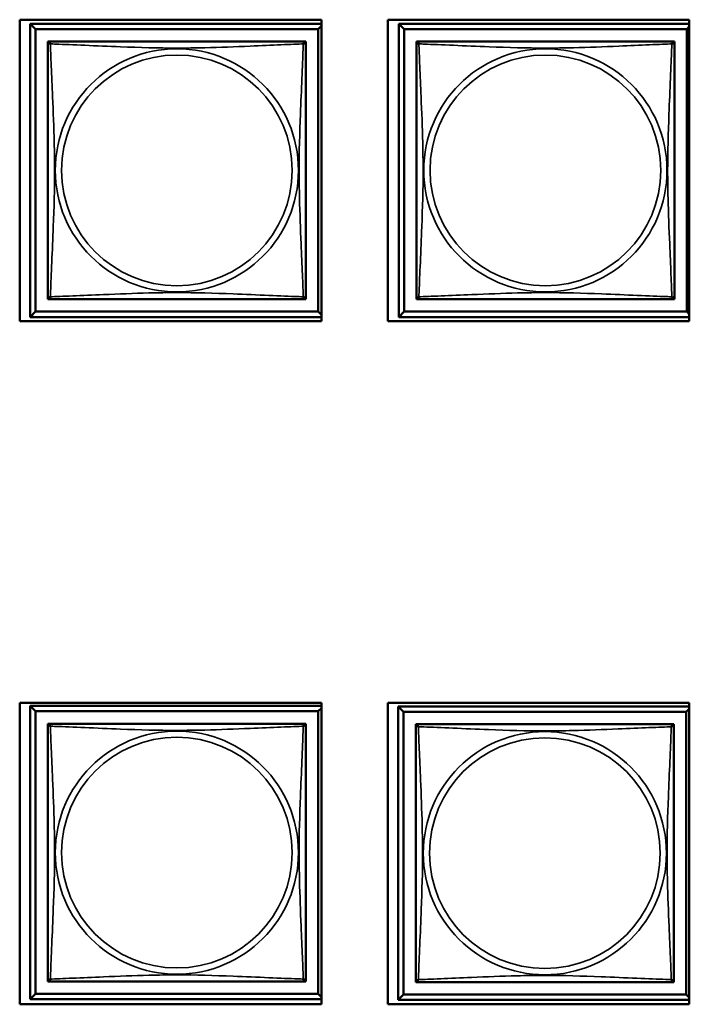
# Model space of a CAD drawing. Header units: inches. Extents: x 1.9 to 64.4, y 1.6 to 69.2.
# Tile 304 of 328: x 51.8 to 53, y 56.6 to 58.5. Entities that reach past the tile are written whole.
import ezdxf

# ---------------------------------------------------------------- set-up
doc = ezdxf.new("R2010")
doc.units = ezdxf.units.IN
doc.header["$MEASUREMENT"] = 0
doc.layers.add('Visible (ANSI)', color=7, linetype='Continuous', lineweight=50)
doc.layers.add('Visible Narrow (ANSI)', color=7, linetype='Continuous', lineweight=35)

msp = doc.modelspace()

# ---------------------------------------------------------------- linework, layer by layer
at = {"layer": 'Visible (ANSI)'}
for p, q in [((51.7721, 57.9), (51.7721, 58.4524)), ((51.7721, 58.4524), (52.3246, 58.4524)), ((52.3246, 58.4524), (52.3246, 57.9)), ((52.4461, 57.9), (52.4461, 58.4524)), ((52.4461, 58.4524), (52.9986, 58.4524)), ((52.9986, 58.4524), (52.9986, 57.9)), ((51.7913, 58.4451), (52.3246, 58.4451)), ((51.8011, 58.4353), (51.7913, 58.4451)), ((51.7913, 57.9077), (51.7913, 58.4451)), ((51.8011, 58.4353), (52.3188, 58.4353)), ((51.8011, 57.9175), (51.8011, 58.4353)), ((52.3246, 58.441), (52.3188, 58.4353)), ((52.3188, 58.4353), (52.3188, 57.9175)), ((52.4663, 58.4451), (52.9986, 58.4451)), ((52.4761, 58.4353), (52.4663, 58.4451)), ((52.4663, 57.9077), (52.4663, 58.4451)), ((52.4761, 58.4353), (52.9938, 58.4353)), ((52.4761, 57.9175), (52.4761, 58.4353)), ((52.9986, 58.44), (52.9938, 58.4353)), ((52.9938, 58.4353), (52.9938, 57.9175)), ((51.8237, 58.4068), (51.8237, 58.4126)), ((51.8237, 58.4126), (51.8295, 58.4126)), ((52.2904, 58.4126), (52.2962, 58.4126)), ((52.2962, 58.4126), (52.2962, 58.4067)), ((52.4987, 58.4068), (52.4987, 58.4126)), ((52.4987, 58.4126), (52.5045, 58.4126)), ((52.9654, 58.4126), (52.9712, 58.4126)), ((52.9712, 58.4126), (52.9712, 58.4067)), ((51.8237, 57.9402), (51.8237, 57.946)), ((52.2962, 57.9461), (52.2962, 57.9402)), ((52.4987, 57.9402), (52.4987, 57.946)), ((52.9712, 57.9461), (52.9712, 57.9402)), ((51.8296, 57.9402), (51.8237, 57.9402)), ((52.2962, 57.9402), (52.2903, 57.9402)), ((52.5046, 57.9402), (52.4987, 57.9402)), ((52.9712, 57.9402), (52.9653, 57.9402)), ((51.8011, 57.9175), (51.7913, 57.9077)), ((52.3246, 57.9077), (51.7913, 57.9077)), ((52.3188, 57.9175), (51.8011, 57.9175)), ((52.3188, 57.9175), (52.3246, 57.9118)), ((52.4761, 57.9175), (52.4663, 57.9077)), ((52.9986, 57.9077), (52.4663, 57.9077)), ((52.9938, 57.9175), (52.4761, 57.9175)), ((52.9938, 57.9175), (52.9986, 57.9128)), ((52.3246, 57.9), (51.7721, 57.9)), ((52.9986, 57.9), (52.4461, 57.9)), ((51.7721, 56.6485), (51.7721, 57.201)), ((51.7721, 57.201), (52.3246, 57.201)), ((51.7913, 57.1951), (52.3246, 57.1951)), ((51.8011, 57.1853), (51.7913, 57.1951)), ((51.7913, 56.6577), (51.7913, 57.1951)), ((51.8011, 57.1853), (52.3188, 57.1853)), ((51.8011, 56.6675), (51.8011, 57.1853)), ((52.3246, 57.191), (52.3188, 57.1853)), ((52.3188, 57.1853), (52.3188, 56.6675)), ((52.3246, 57.201), (52.3246, 56.6485)), ((52.4461, 56.6485), (52.4461, 57.201)), ((52.4461, 57.201), (52.9986, 57.201)), ((52.4653, 57.1941), (52.9986, 57.1941)), ((52.4751, 57.1843), (52.4653, 57.1941)), ((52.4653, 56.6567), (52.4653, 57.1941)), ((52.4751, 57.1843), (52.9928, 57.1843)), ((52.4751, 56.6665), (52.4751, 57.1843)), ((52.9986, 57.19), (52.9928, 57.1843)), ((52.9928, 57.1843), (52.9928, 56.6665)), ((52.9986, 57.201), (52.9986, 56.6485)), ((51.8237, 57.1568), (51.8237, 57.1626)), ((51.8237, 57.1626), (51.8295, 57.1626)), ((52.2904, 57.1626), (52.2962, 57.1626)), ((52.2962, 57.1626), (52.2962, 57.1567)), ((52.4977, 57.1558), (52.4977, 57.1616)), ((52.4977, 57.1616), (52.5035, 57.1616)), ((52.9644, 57.1616), (52.9702, 57.1616)), ((52.9702, 57.1616), (52.9702, 57.1557)), ((52.2962, 56.6961), (52.2962, 56.6902)), ((51.8237, 56.6902), (51.8237, 56.696)), ((51.8296, 56.6902), (51.8237, 56.6902)), ((52.2962, 56.6902), (52.2903, 56.6902)), ((52.4977, 56.6892), (52.4977, 56.695)), ((52.5036, 56.6892), (52.4977, 56.6892)), ((52.9702, 56.6892), (52.9643, 56.6892)), ((52.9702, 56.6951), (52.9702, 56.6892)), ((51.8011, 56.6675), (51.7913, 56.6577)), ((52.3188, 56.6675), (51.8011, 56.6675)), ((52.3188, 56.6675), (52.3246, 56.6618)), ((52.4751, 56.6665), (52.4653, 56.6567)), ((52.9928, 56.6665), (52.4751, 56.6665)), ((52.9928, 56.6665), (52.9986, 56.6608)), ((52.3246, 56.6485), (51.7721, 56.6485)), ((52.3246, 56.6577), (51.7913, 56.6577)), ((52.9986, 56.6485), (52.4461, 56.6485)), ((52.9986, 56.6567), (52.4653, 56.6567))]:
    msp.add_line(p, q, dxfattribs=at)
for centre, start, end in [((51.8296, 58.4067), 90, 180), ((52.2903, 58.4067), 0, 90), ((52.5046, 58.4067), 90, 180), ((52.9653, 58.4067), 0, 90), ((51.8296, 57.9461), 180, 270), ((52.2903, 57.9461), 270, 360), ((52.5046, 57.9461), 180, 270), ((52.9653, 57.9461), 270, 360), ((51.8296, 57.1567), 90, 180), ((52.2903, 57.1567), 0, 90), ((52.5036, 57.1557), 90, 180), ((52.9643, 57.1557), 0, 90), ((51.8296, 56.6961), 180, 270), ((52.2903, 56.6961), 270, 360), ((52.5036, 56.6951), 180, 270), ((52.9643, 56.6951), 270, 360)]:
    msp.add_arc(centre, 0.00591, start, end, dxfattribs=at)
for points in [[(52.2903, 58.4126), (52.2897, 58.4126), (52.287, 58.4126), (52.2826, 58.4126), (52.2744, 58.4126), (52.2605, 58.4126), (52.2444, 58.4126), (52.2283, 58.4126), (52.2101, 58.4126), (52.1914, 58.4126), (52.1651, 58.4126), (52.1378, 58.4126), (52.1107, 58.4126), (52.0938, 58.4126), (52.0769, 58.4126), (52.06, 58.4126), (52.0261, 58.4126), (51.9923, 58.4126), (51.9585, 58.4126), (51.9165, 58.4126), (51.8726, 58.4126), (51.8471, 58.4126), (51.837, 58.4126), (51.8306, 58.4126), (51.8296, 58.4126)], [(52.9653, 58.4126), (52.9647, 58.4126), (52.962, 58.4126), (52.9576, 58.4126), (52.9494, 58.4126), (52.9355, 58.4126), (52.9194, 58.4126), (52.9033, 58.4126), (52.8851, 58.4126), (52.8664, 58.4126), (52.8401, 58.4126), (52.8128, 58.4126), (52.7857, 58.4126), (52.7688, 58.4126), (52.7519, 58.4126), (52.735, 58.4126), (52.7011, 58.4126), (52.6673, 58.4126), (52.6335, 58.4126), (52.5915, 58.4126), (52.5476, 58.4126), (52.5221, 58.4126), (52.512, 58.4126), (52.5056, 58.4126), (52.5046, 58.4126)], [(51.8237, 58.4067), (51.8237, 58.4061), (51.8237, 58.4034), (51.8237, 58.399), (51.8237, 58.3909), (51.8237, 58.377), (51.8237, 58.3608), (51.8237, 58.3447), (51.8237, 58.3265), (51.8237, 58.3079), (51.8237, 58.2815), (51.8237, 58.2542), (51.8237, 58.2272), (51.8237, 58.2102), (51.8237, 58.1933), (51.8237, 58.1764), (51.8237, 58.1426), (51.8237, 58.1087), (51.8237, 58.075), (51.8237, 58.033), (51.8237, 57.9891), (51.8237, 57.9635), (51.8237, 57.9534), (51.8237, 57.947), (51.8237, 57.9461)], [(52.2962, 57.9461), (52.2962, 57.9467), (52.2962, 57.9494), (52.2962, 57.9538), (52.2962, 57.9619), (52.2962, 57.9758), (52.2962, 57.992), (52.2962, 58.0081), (52.2962, 58.0263), (52.2962, 58.0449), (52.2962, 58.0713), (52.2962, 58.0986), (52.2962, 58.1256), (52.2962, 58.1426), (52.2962, 58.1595), (52.2962, 58.1764), (52.2962, 58.2102), (52.2962, 58.2441), (52.2962, 58.2778), (52.2962, 58.3198), (52.2962, 58.3637), (52.2962, 58.3893), (52.2962, 58.3994), (52.2962, 58.4058), (52.2962, 58.4067)], [(52.4987, 58.4067), (52.4987, 58.4061), (52.4987, 58.4034), (52.4987, 58.399), (52.4987, 58.3909), (52.4987, 58.377), (52.4987, 58.3608), (52.4987, 58.3447), (52.4987, 58.3265), (52.4987, 58.3079), (52.4987, 58.2815), (52.4987, 58.2542), (52.4987, 58.2272), (52.4987, 58.2102), (52.4987, 58.1933), (52.4987, 58.1764), (52.4987, 58.1426), (52.4987, 58.1087), (52.4987, 58.075), (52.4987, 58.033), (52.4987, 57.9891), (52.4987, 57.9635), (52.4987, 57.9534), (52.4987, 57.947), (52.4987, 57.9461)], [(52.9712, 57.9461), (52.9712, 57.9467), (52.9712, 57.9494), (52.9712, 57.9538), (52.9712, 57.9619), (52.9712, 57.9758), (52.9712, 57.992), (52.9712, 58.0081), (52.9712, 58.0263), (52.9712, 58.0449), (52.9712, 58.0713), (52.9712, 58.0986), (52.9712, 58.1256), (52.9712, 58.1426), (52.9712, 58.1595), (52.9712, 58.1764), (52.9712, 58.2102), (52.9712, 58.2441), (52.9712, 58.2778), (52.9712, 58.3198), (52.9712, 58.3637), (52.9712, 58.3893), (52.9712, 58.3994), (52.9712, 58.4058), (52.9712, 58.4067)], [(51.8296, 57.9402), (51.8302, 57.9402), (51.8329, 57.9402), (51.8373, 57.9402), (51.8455, 57.9402), (51.8594, 57.9402), (51.8755, 57.9402), (51.8916, 57.9402), (51.9099, 57.9402), (51.9285, 57.9402), (51.9548, 57.9402), (51.9821, 57.9402), (52.0092, 57.9402), (52.0261, 57.9402), (52.043, 57.9402), (52.06, 57.9402), (52.0938, 57.9402), (52.1277, 57.9402), (52.1614, 57.9402), (52.2034, 57.9402), (52.2473, 57.9402), (52.2728, 57.9402), (52.2829, 57.9402), (52.2893, 57.9402), (52.2903, 57.9402)], [(52.5046, 57.9402), (52.5052, 57.9402), (52.5079, 57.9402), (52.5123, 57.9402), (52.5205, 57.9402), (52.5344, 57.9402), (52.5505, 57.9402), (52.5666, 57.9402), (52.5849, 57.9402), (52.6035, 57.9402), (52.6298, 57.9402), (52.6571, 57.9402), (52.6842, 57.9402), (52.7011, 57.9402), (52.718, 57.9402), (52.735, 57.9402), (52.7688, 57.9402), (52.8027, 57.9402), (52.8364, 57.9402), (52.8784, 57.9402), (52.9223, 57.9402), (52.9478, 57.9402), (52.9579, 57.9402), (52.9643, 57.9402), (52.9653, 57.9402)], [(51.8237, 57.1567), (51.8237, 57.1561), (51.8237, 57.1534), (51.8237, 57.149), (51.8237, 57.1409), (51.8237, 57.127), (51.8237, 57.1108), (51.8237, 57.0947), (51.8237, 57.0765), (51.8237, 57.0579), (51.8237, 57.0315), (51.8237, 57.0042), (51.8237, 56.9772), (51.8237, 56.9602), (51.8237, 56.9433), (51.8237, 56.9264), (51.8237, 56.8926), (51.8237, 56.8587), (51.8237, 56.825), (51.8237, 56.783), (51.8237, 56.7391), (51.8237, 56.7135), (51.8237, 56.7034), (51.8237, 56.697), (51.8237, 56.6961)], [(52.2903, 57.1626), (52.2897, 57.1626), (52.287, 57.1626), (52.2826, 57.1626), (52.2744, 57.1626), (52.2605, 57.1626), (52.2444, 57.1626), (52.2283, 57.1626), (52.2101, 57.1626), (52.1914, 57.1626), (52.1651, 57.1626), (52.1378, 57.1626), (52.1107, 57.1626), (52.0938, 57.1626), (52.0769, 57.1626), (52.06, 57.1626), (52.0261, 57.1626), (51.9923, 57.1626), (51.9585, 57.1626), (51.9165, 57.1626), (51.8726, 57.1626), (51.8471, 57.1626), (51.837, 57.1626), (51.8306, 57.1626), (51.8296, 57.1626)], [(52.2962, 56.6961), (52.2962, 56.6967), (52.2962, 56.6994), (52.2962, 56.7038), (52.2962, 56.7119), (52.2962, 56.7258), (52.2962, 56.742), (52.2962, 56.7581), (52.2962, 56.7763), (52.2962, 56.7949), (52.2962, 56.8213), (52.2962, 56.8486), (52.2962, 56.8756), (52.2962, 56.8926), (52.2962, 56.9095), (52.2962, 56.9264), (52.2962, 56.9602), (52.2962, 56.9941), (52.2962, 57.0278), (52.2962, 57.0698), (52.2962, 57.1137), (52.2962, 57.1393), (52.2962, 57.1494), (52.2962, 57.1558), (52.2962, 57.1567)], [(52.4977, 57.1557), (52.4977, 57.1551), (52.4977, 57.1524), (52.4977, 57.148), (52.4977, 57.1399), (52.4977, 57.126), (52.4977, 57.1098), (52.4977, 57.0937), (52.4977, 57.0755), (52.4977, 57.0569), (52.4977, 57.0305), (52.4977, 57.0032), (52.4977, 56.9762), (52.4977, 56.9592), (52.4977, 56.9423), (52.4977, 56.9254), (52.4977, 56.8916), (52.4977, 56.8577), (52.4977, 56.824), (52.4977, 56.782), (52.4977, 56.7381), (52.4977, 56.7125), (52.4977, 56.7024), (52.4977, 56.696), (52.4977, 56.6951)], [(52.9643, 57.1616), (52.9637, 57.1616), (52.961, 57.1616), (52.9566, 57.1616), (52.9484, 57.1616), (52.9345, 57.1616), (52.9184, 57.1616), (52.9023, 57.1616), (52.8841, 57.1616), (52.8654, 57.1616), (52.8391, 57.1616), (52.8118, 57.1616), (52.7847, 57.1616), (52.7678, 57.1616), (52.7509, 57.1616), (52.734, 57.1616), (52.7001, 57.1616), (52.6663, 57.1616), (52.6325, 57.1616), (52.5905, 57.1616), (52.5466, 57.1616), (52.5211, 57.1616), (52.511, 57.1616), (52.5046, 57.1616), (52.5036, 57.1616)], [(52.9702, 56.6951), (52.9702, 56.6957), (52.9702, 56.6984), (52.9702, 56.7028), (52.9702, 56.7109), (52.9702, 56.7248), (52.9702, 56.741), (52.9702, 56.7571), (52.9702, 56.7753), (52.9702, 56.7939), (52.9702, 56.8203), (52.9702, 56.8476), (52.9702, 56.8746), (52.9702, 56.8916), (52.9702, 56.9085), (52.9702, 56.9254), (52.9702, 56.9592), (52.9702, 56.9931), (52.9702, 57.0268), (52.9702, 57.0688), (52.9702, 57.1127), (52.9702, 57.1383), (52.9702, 57.1484), (52.9702, 57.1548), (52.9702, 57.1557)], [(51.8296, 56.6902), (51.8302, 56.6902), (51.8329, 56.6902), (51.8373, 56.6902), (51.8455, 56.6902), (51.8594, 56.6902), (51.8755, 56.6902), (51.8916, 56.6902), (51.9099, 56.6902), (51.9285, 56.6902), (51.9548, 56.6902), (51.9821, 56.6902), (52.0092, 56.6902), (52.0261, 56.6902), (52.043, 56.6902), (52.06, 56.6902), (52.0938, 56.6902), (52.1277, 56.6902), (52.1614, 56.6902), (52.2034, 56.6902), (52.2473, 56.6902), (52.2728, 56.6902), (52.2829, 56.6902), (52.2893, 56.6902), (52.2903, 56.6902)], [(52.5036, 56.6892), (52.5042, 56.6892), (52.5069, 56.6892), (52.5113, 56.6892), (52.5195, 56.6892), (52.5334, 56.6892), (52.5495, 56.6892), (52.5656, 56.6892), (52.5839, 56.6892), (52.6025, 56.6892), (52.6288, 56.6892), (52.6561, 56.6892), (52.6832, 56.6892), (52.7001, 56.6892), (52.717, 56.6892), (52.734, 56.6892), (52.7678, 56.6892), (52.8017, 56.6892), (52.8354, 56.6892), (52.8774, 56.6892), (52.9213, 56.6892), (52.9468, 56.6892), (52.9569, 56.6892), (52.9633, 56.6892), (52.9643, 56.6892)]]:
    msp.add_open_spline(points, degree=3, knots=[0.325731, 0.325731, 0.325731, 0.325731, 0.404774, 0.404774, 0.404774, 0.550532, 0.550532, 0.550532, 0.69629, 0.69629, 0.69629, 0.902598, 0.902598, 0.902598, 1.03154, 1.03154, 1.03154, 1.289425, 1.289425, 1.289425, 1.610774, 1.610774, 1.610774, 1.73735, 1.73735, 1.73735, 1.73735], dxfattribs=at)
at = {"layer": 'Visible Narrow (ANSI)'}
for centre, radius in [((52.06, 58.1764), 0.2227), ((52.735, 58.1764), 0.2227), ((52.06, 58.1764), 0.2113), ((52.735, 58.1764), 0.2113), ((52.06, 56.9264), 0.2227), ((52.734, 56.9254), 0.2227), ((52.06, 56.9264), 0.2113), ((52.734, 56.9254), 0.2113)]:
    msp.add_circle(centre, radius, dxfattribs=at)
for points, knots in [([(51.8283, 58.4081), (51.8281, 58.4088), (51.828, 58.4095), (51.8279, 58.4106), (51.8279, 58.4111), (51.8281, 58.4117), (51.8282, 58.4119), (51.8284, 58.4121), (51.8284, 58.4122), (51.8286, 58.4123), (51.8287, 58.4124), (51.8289, 58.4125), (51.8291, 58.4126), (51.8294, 58.4126), (51.8296, 58.4126), (51.8296, 58.4126)], [-0.00026741, -0.00026741, -0.00026741, -0.00026741, 0.01456352, 0.01456352, 0.03151317, 0.03151317, 0.04210669, 0.04210669, 0.04740346, 0.04740346, 0.05587828, 0.05587828, 0.06943799, 0.06943799, 0.0844808, 0.0844808, 0.0844808, 0.0844808]), ([(52.2903, 58.4126), (52.2904, 58.4126), (52.2905, 58.4126), (52.2908, 58.4126), (52.291, 58.4125), (52.2912, 58.4124), (52.2913, 58.4123), (52.2915, 58.4122), (52.2915, 58.4121), (52.2917, 58.4119), (52.2918, 58.4117), (52.292, 58.4111), (52.292, 58.4106), (52.2919, 58.4095), (52.2918, 58.4088), (52.2916, 58.4081)], [-0.0844808, -0.0844808, -0.0844808, -0.0844808, -0.06943799, -0.06943799, -0.05587828, -0.05587828, -0.04740346, -0.04740346, -0.04210669, -0.04210669, -0.03151317, -0.03151317, -0.01456352, -0.01456352, 0.00026741, 0.00026741, 0.00026741, 0.00026741]), ([(52.5033, 58.4081), (52.5031, 58.4088), (52.503, 58.4095), (52.5029, 58.4106), (52.5029, 58.4111), (52.5031, 58.4117), (52.5032, 58.4119), (52.5034, 58.4121), (52.5034, 58.4122), (52.5036, 58.4123), (52.5037, 58.4124), (52.5039, 58.4125), (52.5041, 58.4126), (52.5044, 58.4126), (52.5046, 58.4126), (52.5046, 58.4126)], [-0.00026741, -0.00026741, -0.00026741, -0.00026741, 0.01456352, 0.01456352, 0.03151317, 0.03151317, 0.04210669, 0.04210669, 0.04740346, 0.04740346, 0.05587828, 0.05587828, 0.06943799, 0.06943799, 0.0844808, 0.0844808, 0.0844808, 0.0844808]), ([(52.9653, 58.4126), (52.9654, 58.4126), (52.9655, 58.4126), (52.9658, 58.4126), (52.966, 58.4125), (52.9662, 58.4124), (52.9663, 58.4123), (52.9665, 58.4122), (52.9665, 58.4121), (52.9667, 58.4119), (52.9668, 58.4117), (52.967, 58.4111), (52.967, 58.4106), (52.9669, 58.4095), (52.9668, 58.4088), (52.9666, 58.4081)], [-0.0844808, -0.0844808, -0.0844808, -0.0844808, -0.06943799, -0.06943799, -0.05587828, -0.05587828, -0.04740346, -0.04740346, -0.04210669, -0.04210669, -0.03151317, -0.03151317, -0.01456352, -0.01456352, 0.00026741, 0.00026741, 0.00026741, 0.00026741]), ([(51.8237, 58.4067), (51.8237, 58.4068), (51.8237, 58.4069), (51.8238, 58.4072), (51.8238, 58.4074), (51.824, 58.4077), (51.824, 58.4078), (51.8242, 58.4079), (51.8243, 58.408), (51.8245, 58.4081), (51.8247, 58.4082), (51.8253, 58.4084), (51.8257, 58.4085), (51.8269, 58.4084), (51.8275, 58.4083), (51.8283, 58.4081)], [-0.0844808, -0.0844808, -0.0844808, -0.0844808, -0.06943799, -0.06943799, -0.05587828, -0.05587828, -0.04740346, -0.04740346, -0.04210669, -0.04210669, -0.03151317, -0.03151317, -0.01456352, -0.01456352, 0.00026741, 0.00026741, 0.00026741, 0.00026741]), ([(51.8283, 57.9447), (51.8284, 57.9476), (51.8285, 57.951), (51.8287, 57.955), (51.8298, 57.9827), (51.8319, 58.0297), (51.8336, 58.0732), (51.835, 58.1081), (51.836, 58.1423), (51.836, 58.1764), (51.836, 58.1934), (51.8357, 58.2105), (51.8353, 58.2277), (51.8346, 58.2551), (51.8335, 58.2833), (51.8323, 58.311), (51.8315, 58.3305), (51.8306, 58.3498), (51.8299, 58.3671), (51.8292, 58.3843), (51.8286, 58.3993), (51.8283, 58.4081)], [-1.657319, -1.657319, -1.657319, -1.657319, -1.610774, -1.610774, -1.610774, -1.289425, -1.289425, -1.289425, -1.03154, -1.03154, -1.03154, -0.902598, -0.902598, -0.902598, -0.69629, -0.69629, -0.69629, -0.550532, -0.550532, -0.550532, -0.405761, -0.405761, -0.405761, -0.405761]), ([(51.8283, 58.4081), (51.8311, 58.408), (51.8346, 58.4078), (51.8386, 58.4077), (51.8662, 58.4066), (51.9132, 58.4045), (51.9568, 58.4028), (51.9917, 58.4014), (52.0259, 58.4004), (52.06, 58.4004), (52.077, 58.4004), (52.094, 58.4006), (52.1112, 58.401), (52.1387, 58.4017), (52.1668, 58.4029), (52.1945, 58.404), (52.2141, 58.4049), (52.2334, 58.4057), (52.2507, 58.4064), (52.2679, 58.4071), (52.2828, 58.4077), (52.2916, 58.4081)], [-1.657319, -1.657319, -1.657319, -1.657319, -1.610774, -1.610774, -1.610774, -1.289425, -1.289425, -1.289425, -1.03154, -1.03154, -1.03154, -0.902598, -0.902598, -0.902598, -0.69629, -0.69629, -0.69629, -0.550532, -0.550532, -0.550532, -0.405761, -0.405761, -0.405761, -0.405761]), ([(52.2916, 58.4081), (52.2915, 58.4052), (52.2914, 58.4018), (52.2912, 58.3978), (52.2901, 58.3701), (52.288, 58.3231), (52.2863, 58.2796), (52.2849, 58.2447), (52.2839, 58.2105), (52.2839, 58.1764), (52.2839, 58.1594), (52.2842, 58.1423), (52.2846, 58.1251), (52.2853, 58.0976), (52.2864, 58.0695), (52.2876, 58.0418), (52.2884, 58.0223), (52.2893, 58.0029), (52.29, 57.9857), (52.2907, 57.9685), (52.2913, 57.9535), (52.2916, 57.9447)], [-1.657319, -1.657319, -1.657319, -1.657319, -1.610774, -1.610774, -1.610774, -1.289425, -1.289425, -1.289425, -1.03154, -1.03154, -1.03154, -0.902598, -0.902598, -0.902598, -0.69629, -0.69629, -0.69629, -0.550532, -0.550532, -0.550532, -0.405761, -0.405761, -0.405761, -0.405761]), ([(52.2916, 58.4081), (52.2924, 58.4083), (52.293, 58.4084), (52.2942, 58.4085), (52.2947, 58.4084), (52.2952, 58.4082), (52.2954, 58.4081), (52.2956, 58.408), (52.2957, 58.4079), (52.2959, 58.4078), (52.2959, 58.4077), (52.2961, 58.4074), (52.2961, 58.4072), (52.2962, 58.4069), (52.2962, 58.4068), (52.2962, 58.4067)], [-0.00026741, -0.00026741, -0.00026741, -0.00026741, 0.01456352, 0.01456352, 0.03151317, 0.03151317, 0.04210669, 0.04210669, 0.04740346, 0.04740346, 0.05587828, 0.05587828, 0.06943799, 0.06943799, 0.0844808, 0.0844808, 0.0844808, 0.0844808]), ([(52.4987, 58.4067), (52.4987, 58.4068), (52.4987, 58.4069), (52.4988, 58.4072), (52.4988, 58.4074), (52.499, 58.4077), (52.499, 58.4078), (52.4992, 58.4079), (52.4993, 58.408), (52.4995, 58.4081), (52.4997, 58.4082), (52.5003, 58.4084), (52.5007, 58.4085), (52.5019, 58.4084), (52.5025, 58.4083), (52.5033, 58.4081)], [-0.0844808, -0.0844808, -0.0844808, -0.0844808, -0.06943799, -0.06943799, -0.05587828, -0.05587828, -0.04740346, -0.04740346, -0.04210669, -0.04210669, -0.03151317, -0.03151317, -0.01456352, -0.01456352, 0.00026741, 0.00026741, 0.00026741, 0.00026741]), ([(52.5033, 57.9447), (52.5034, 57.9476), (52.5035, 57.951), (52.5037, 57.955), (52.5048, 57.9827), (52.5069, 58.0297), (52.5086, 58.0732), (52.51, 58.1081), (52.511, 58.1423), (52.511, 58.1764), (52.511, 58.1934), (52.5107, 58.2105), (52.5103, 58.2277), (52.5096, 58.2551), (52.5085, 58.2833), (52.5073, 58.311), (52.5065, 58.3305), (52.5056, 58.3498), (52.5049, 58.3671), (52.5042, 58.3843), (52.5036, 58.3993), (52.5033, 58.4081)], [-1.657319, -1.657319, -1.657319, -1.657319, -1.610774, -1.610774, -1.610774, -1.289425, -1.289425, -1.289425, -1.03154, -1.03154, -1.03154, -0.902598, -0.902598, -0.902598, -0.69629, -0.69629, -0.69629, -0.550532, -0.550532, -0.550532, -0.405761, -0.405761, -0.405761, -0.405761]), ([(52.5033, 58.4081), (52.5061, 58.408), (52.5096, 58.4078), (52.5136, 58.4077), (52.5412, 58.4066), (52.5882, 58.4045), (52.6318, 58.4028), (52.6667, 58.4014), (52.7009, 58.4004), (52.735, 58.4004), (52.752, 58.4004), (52.769, 58.4006), (52.7862, 58.401), (52.8137, 58.4017), (52.8418, 58.4029), (52.8695, 58.404), (52.8891, 58.4049), (52.9084, 58.4057), (52.9257, 58.4064), (52.9429, 58.4071), (52.9578, 58.4077), (52.9666, 58.4081)], [-1.657319, -1.657319, -1.657319, -1.657319, -1.610774, -1.610774, -1.610774, -1.289425, -1.289425, -1.289425, -1.03154, -1.03154, -1.03154, -0.902598, -0.902598, -0.902598, -0.69629, -0.69629, -0.69629, -0.550532, -0.550532, -0.550532, -0.405761, -0.405761, -0.405761, -0.405761]), ([(52.9666, 58.4081), (52.9665, 58.4052), (52.9664, 58.4018), (52.9662, 58.3978), (52.9651, 58.3701), (52.963, 58.3231), (52.9613, 58.2796), (52.9599, 58.2447), (52.9589, 58.2105), (52.9589, 58.1764), (52.9589, 58.1594), (52.9592, 58.1423), (52.9596, 58.1251), (52.9603, 58.0976), (52.9614, 58.0695), (52.9626, 58.0418), (52.9634, 58.0223), (52.9643, 58.0029), (52.965, 57.9857), (52.9657, 57.9685), (52.9663, 57.9535), (52.9666, 57.9447)], [-1.657319, -1.657319, -1.657319, -1.657319, -1.610774, -1.610774, -1.610774, -1.289425, -1.289425, -1.289425, -1.03154, -1.03154, -1.03154, -0.902598, -0.902598, -0.902598, -0.69629, -0.69629, -0.69629, -0.550532, -0.550532, -0.550532, -0.405761, -0.405761, -0.405761, -0.405761]), ([(52.9666, 58.4081), (52.9674, 58.4083), (52.968, 58.4084), (52.9692, 58.4085), (52.9697, 58.4084), (52.9702, 58.4082), (52.9704, 58.4081), (52.9706, 58.408), (52.9707, 58.4079), (52.9709, 58.4078), (52.9709, 58.4077), (52.9711, 58.4074), (52.9711, 58.4072), (52.9712, 58.4069), (52.9712, 58.4068), (52.9712, 58.4067)], [-0.00026741, -0.00026741, -0.00026741, -0.00026741, 0.01456352, 0.01456352, 0.03151317, 0.03151317, 0.04210669, 0.04210669, 0.04740346, 0.04740346, 0.05587828, 0.05587828, 0.06943799, 0.06943799, 0.0844808, 0.0844808, 0.0844808, 0.0844808]), ([(51.8283, 57.9447), (51.8275, 57.9445), (51.8269, 57.9444), (51.8257, 57.9443), (51.8253, 57.9444), (51.8247, 57.9446), (51.8245, 57.9447), (51.8243, 57.9448), (51.8242, 57.9449), (51.824, 57.945), (51.824, 57.9451), (51.8238, 57.9454), (51.8238, 57.9456), (51.8237, 57.9459), (51.8237, 57.946), (51.8237, 57.9461)], [-0.00026741, -0.00026741, -0.00026741, -0.00026741, 0.01456352, 0.01456352, 0.03151317, 0.03151317, 0.04210669, 0.04210669, 0.04740346, 0.04740346, 0.05587828, 0.05587828, 0.06943799, 0.06943799, 0.0844808, 0.0844808, 0.0844808, 0.0844808]), ([(51.8296, 57.9402), (51.8296, 57.9402), (51.8294, 57.9402), (51.8291, 57.9402), (51.8289, 57.9403), (51.8287, 57.9404), (51.8286, 57.9405), (51.8284, 57.9406), (51.8284, 57.9407), (51.8282, 57.9409), (51.8281, 57.9411), (51.8279, 57.9417), (51.8279, 57.9422), (51.828, 57.9433), (51.8281, 57.944), (51.8283, 57.9447)], [-0.0844808, -0.0844808, -0.0844808, -0.0844808, -0.06943799, -0.06943799, -0.05587828, -0.05587828, -0.04740346, -0.04740346, -0.04210669, -0.04210669, -0.03151317, -0.03151317, -0.01456352, -0.01456352, 0.00026741, 0.00026741, 0.00026741, 0.00026741]), ([(52.2916, 57.9447), (52.2888, 57.9448), (52.2853, 57.945), (52.2813, 57.9451), (52.2537, 57.9462), (52.2067, 57.9483), (52.1631, 57.95), (52.1282, 57.9514), (52.094, 57.9524), (52.06, 57.9524), (52.0429, 57.9524), (52.0259, 57.9522), (52.0087, 57.9518), (51.9812, 57.9511), (51.9531, 57.9499), (51.9254, 57.9488), (51.9059, 57.9479), (51.8865, 57.9471), (51.8692, 57.9464), (51.852, 57.9456), (51.8371, 57.9451), (51.8283, 57.9447)], [-1.657319, -1.657319, -1.657319, -1.657319, -1.610774, -1.610774, -1.610774, -1.289425, -1.289425, -1.289425, -1.03154, -1.03154, -1.03154, -0.902598, -0.902598, -0.902598, -0.69629, -0.69629, -0.69629, -0.550532, -0.550532, -0.550532, -0.405761, -0.405761, -0.405761, -0.405761]), ([(52.2916, 57.9447), (52.2918, 57.944), (52.2919, 57.9433), (52.292, 57.9422), (52.292, 57.9417), (52.2918, 57.9411), (52.2917, 57.9409), (52.2915, 57.9407), (52.2915, 57.9406), (52.2913, 57.9405), (52.2912, 57.9404), (52.291, 57.9403), (52.2908, 57.9402), (52.2905, 57.9402), (52.2904, 57.9402), (52.2903, 57.9402)], [-0.00026741, -0.00026741, -0.00026741, -0.00026741, 0.01456352, 0.01456352, 0.03151317, 0.03151317, 0.04210669, 0.04210669, 0.04740346, 0.04740346, 0.05587828, 0.05587828, 0.06943799, 0.06943799, 0.0844808, 0.0844808, 0.0844808, 0.0844808]), ([(52.2962, 57.9461), (52.2962, 57.946), (52.2962, 57.9459), (52.2961, 57.9456), (52.2961, 57.9454), (52.2959, 57.9451), (52.2959, 57.945), (52.2957, 57.9449), (52.2956, 57.9448), (52.2954, 57.9447), (52.2952, 57.9446), (52.2947, 57.9444), (52.2942, 57.9443), (52.293, 57.9444), (52.2924, 57.9445), (52.2916, 57.9447)], [-0.0844808, -0.0844808, -0.0844808, -0.0844808, -0.06943799, -0.06943799, -0.05587828, -0.05587828, -0.04740346, -0.04740346, -0.04210669, -0.04210669, -0.03151317, -0.03151317, -0.01456352, -0.01456352, 0.00026741, 0.00026741, 0.00026741, 0.00026741]), ([(52.5033, 57.9447), (52.5025, 57.9445), (52.5019, 57.9444), (52.5007, 57.9443), (52.5003, 57.9444), (52.4997, 57.9446), (52.4995, 57.9447), (52.4993, 57.9448), (52.4992, 57.9449), (52.499, 57.945), (52.499, 57.9451), (52.4988, 57.9454), (52.4988, 57.9456), (52.4987, 57.9459), (52.4987, 57.946), (52.4987, 57.9461)], [-0.00026741, -0.00026741, -0.00026741, -0.00026741, 0.01456352, 0.01456352, 0.03151317, 0.03151317, 0.04210669, 0.04210669, 0.04740346, 0.04740346, 0.05587828, 0.05587828, 0.06943799, 0.06943799, 0.0844808, 0.0844808, 0.0844808, 0.0844808]), ([(52.5046, 57.9402), (52.5046, 57.9402), (52.5044, 57.9402), (52.5041, 57.9402), (52.5039, 57.9403), (52.5037, 57.9404), (52.5036, 57.9405), (52.5034, 57.9406), (52.5034, 57.9407), (52.5032, 57.9409), (52.5031, 57.9411), (52.5029, 57.9417), (52.5029, 57.9422), (52.503, 57.9433), (52.5031, 57.944), (52.5033, 57.9447)], [-0.0844808, -0.0844808, -0.0844808, -0.0844808, -0.06943799, -0.06943799, -0.05587828, -0.05587828, -0.04740346, -0.04740346, -0.04210669, -0.04210669, -0.03151317, -0.03151317, -0.01456352, -0.01456352, 0.00026741, 0.00026741, 0.00026741, 0.00026741]), ([(52.9666, 57.9447), (52.9638, 57.9448), (52.9603, 57.945), (52.9563, 57.9451), (52.9287, 57.9462), (52.8817, 57.9483), (52.8381, 57.95), (52.8032, 57.9514), (52.769, 57.9524), (52.735, 57.9524), (52.7179, 57.9524), (52.7009, 57.9522), (52.6837, 57.9518), (52.6562, 57.9511), (52.6281, 57.9499), (52.6004, 57.9488), (52.5809, 57.9479), (52.5615, 57.9471), (52.5442, 57.9464), (52.527, 57.9456), (52.5121, 57.9451), (52.5033, 57.9447)], [-1.657319, -1.657319, -1.657319, -1.657319, -1.610774, -1.610774, -1.610774, -1.289425, -1.289425, -1.289425, -1.03154, -1.03154, -1.03154, -0.902598, -0.902598, -0.902598, -0.69629, -0.69629, -0.69629, -0.550532, -0.550532, -0.550532, -0.405761, -0.405761, -0.405761, -0.405761]), ([(52.9666, 57.9447), (52.9668, 57.944), (52.9669, 57.9433), (52.967, 57.9422), (52.967, 57.9417), (52.9668, 57.9411), (52.9667, 57.9409), (52.9665, 57.9407), (52.9665, 57.9406), (52.9663, 57.9405), (52.9662, 57.9404), (52.966, 57.9403), (52.9658, 57.9402), (52.9655, 57.9402), (52.9654, 57.9402), (52.9653, 57.9402)], [-0.00026741, -0.00026741, -0.00026741, -0.00026741, 0.01456352, 0.01456352, 0.03151317, 0.03151317, 0.04210669, 0.04210669, 0.04740346, 0.04740346, 0.05587828, 0.05587828, 0.06943799, 0.06943799, 0.0844808, 0.0844808, 0.0844808, 0.0844808]), ([(52.9712, 57.9461), (52.9712, 57.946), (52.9712, 57.9459), (52.9711, 57.9456), (52.9711, 57.9454), (52.9709, 57.9451), (52.9709, 57.945), (52.9707, 57.9449), (52.9706, 57.9448), (52.9704, 57.9447), (52.9702, 57.9446), (52.9697, 57.9444), (52.9692, 57.9443), (52.968, 57.9444), (52.9674, 57.9445), (52.9666, 57.9447)], [-0.0844808, -0.0844808, -0.0844808, -0.0844808, -0.06943799, -0.06943799, -0.05587828, -0.05587828, -0.04740346, -0.04740346, -0.04210669, -0.04210669, -0.03151317, -0.03151317, -0.01456352, -0.01456352, 0.00026741, 0.00026741, 0.00026741, 0.00026741]), ([(51.8237, 57.1567), (51.8237, 57.1568), (51.8237, 57.1569), (51.8238, 57.1572), (51.8238, 57.1574), (51.824, 57.1577), (51.824, 57.1578), (51.8242, 57.1579), (51.8243, 57.158), (51.8245, 57.1581), (51.8247, 57.1582), (51.8253, 57.1584), (51.8257, 57.1585), (51.8269, 57.1584), (51.8275, 57.1583), (51.8283, 57.1581)], [-0.0844808, -0.0844808, -0.0844808, -0.0844808, -0.06943799, -0.06943799, -0.05587828, -0.05587828, -0.04740346, -0.04740346, -0.04210669, -0.04210669, -0.03151317, -0.03151317, -0.01456352, -0.01456352, 0.00026741, 0.00026741, 0.00026741, 0.00026741]), ([(51.8283, 57.1581), (51.8281, 57.1588), (51.828, 57.1595), (51.8279, 57.1606), (51.8279, 57.1611), (51.8281, 57.1617), (51.8282, 57.1619), (51.8284, 57.1621), (51.8284, 57.1622), (51.8286, 57.1623), (51.8287, 57.1624), (51.8289, 57.1625), (51.8291, 57.1626), (51.8294, 57.1626), (51.8296, 57.1626), (51.8296, 57.1626)], [-0.00026741, -0.00026741, -0.00026741, -0.00026741, 0.01456352, 0.01456352, 0.03151317, 0.03151317, 0.04210669, 0.04210669, 0.04740346, 0.04740346, 0.05587828, 0.05587828, 0.06943799, 0.06943799, 0.0844808, 0.0844808, 0.0844808, 0.0844808]), ([(51.8283, 56.6947), (51.8284, 56.6976), (51.8285, 56.701), (51.8287, 56.705), (51.8298, 56.7327), (51.8319, 56.7797), (51.8336, 56.8232), (51.835, 56.8581), (51.836, 56.8923), (51.836, 56.9264), (51.836, 56.9434), (51.8357, 56.9605), (51.8353, 56.9777), (51.8346, 57.0051), (51.8335, 57.0333), (51.8323, 57.061), (51.8315, 57.0805), (51.8306, 57.0998), (51.8299, 57.1171), (51.8292, 57.1343), (51.8286, 57.1493), (51.8283, 57.1581)], [-1.657319, -1.657319, -1.657319, -1.657319, -1.610774, -1.610774, -1.610774, -1.289425, -1.289425, -1.289425, -1.03154, -1.03154, -1.03154, -0.902598, -0.902598, -0.902598, -0.69629, -0.69629, -0.69629, -0.550532, -0.550532, -0.550532, -0.405761, -0.405761, -0.405761, -0.405761]), ([(51.8283, 57.1581), (51.8311, 57.158), (51.8346, 57.1578), (51.8386, 57.1577), (51.8662, 57.1566), (51.9132, 57.1545), (51.9568, 57.1528), (51.9917, 57.1514), (52.0259, 57.1504), (52.06, 57.1504), (52.077, 57.1504), (52.094, 57.1506), (52.1112, 57.151), (52.1387, 57.1517), (52.1668, 57.1529), (52.1945, 57.154), (52.2141, 57.1549), (52.2334, 57.1557), (52.2507, 57.1564), (52.2679, 57.1571), (52.2828, 57.1577), (52.2916, 57.1581)], [-1.657319, -1.657319, -1.657319, -1.657319, -1.610774, -1.610774, -1.610774, -1.289425, -1.289425, -1.289425, -1.03154, -1.03154, -1.03154, -0.902598, -0.902598, -0.902598, -0.69629, -0.69629, -0.69629, -0.550532, -0.550532, -0.550532, -0.405761, -0.405761, -0.405761, -0.405761]), ([(52.2916, 57.1581), (52.2915, 57.1552), (52.2914, 57.1518), (52.2912, 57.1478), (52.2901, 57.1201), (52.288, 57.0731), (52.2863, 57.0296), (52.2849, 56.9947), (52.2839, 56.9605), (52.2839, 56.9264), (52.2839, 56.9094), (52.2842, 56.8923), (52.2846, 56.8751), (52.2853, 56.8476), (52.2864, 56.8195), (52.2876, 56.7918), (52.2884, 56.7723), (52.2893, 56.7529), (52.29, 56.7357), (52.2907, 56.7185), (52.2913, 56.7035), (52.2916, 56.6947)], [-1.657319, -1.657319, -1.657319, -1.657319, -1.610774, -1.610774, -1.610774, -1.289425, -1.289425, -1.289425, -1.03154, -1.03154, -1.03154, -0.902598, -0.902598, -0.902598, -0.69629, -0.69629, -0.69629, -0.550532, -0.550532, -0.550532, -0.405761, -0.405761, -0.405761, -0.405761]), ([(52.2903, 57.1626), (52.2904, 57.1626), (52.2905, 57.1626), (52.2908, 57.1626), (52.291, 57.1625), (52.2912, 57.1624), (52.2913, 57.1623), (52.2915, 57.1622), (52.2915, 57.1621), (52.2917, 57.1619), (52.2918, 57.1617), (52.292, 57.1611), (52.292, 57.1606), (52.2919, 57.1595), (52.2918, 57.1588), (52.2916, 57.1581)], [-0.0844808, -0.0844808, -0.0844808, -0.0844808, -0.06943799, -0.06943799, -0.05587828, -0.05587828, -0.04740346, -0.04740346, -0.04210669, -0.04210669, -0.03151317, -0.03151317, -0.01456352, -0.01456352, 0.00026741, 0.00026741, 0.00026741, 0.00026741]), ([(52.2916, 57.1581), (52.2924, 57.1583), (52.293, 57.1584), (52.2942, 57.1585), (52.2947, 57.1584), (52.2952, 57.1582), (52.2954, 57.1581), (52.2956, 57.158), (52.2957, 57.1579), (52.2959, 57.1578), (52.2959, 57.1577), (52.2961, 57.1574), (52.2961, 57.1572), (52.2962, 57.1569), (52.2962, 57.1568), (52.2962, 57.1567)], [-0.00026741, -0.00026741, -0.00026741, -0.00026741, 0.01456352, 0.01456352, 0.03151317, 0.03151317, 0.04210669, 0.04210669, 0.04740346, 0.04740346, 0.05587828, 0.05587828, 0.06943799, 0.06943799, 0.0844808, 0.0844808, 0.0844808, 0.0844808]), ([(52.4977, 57.1557), (52.4977, 57.1558), (52.4977, 57.1559), (52.4978, 57.1562), (52.4978, 57.1564), (52.498, 57.1567), (52.498, 57.1568), (52.4982, 57.1569), (52.4983, 57.157), (52.4985, 57.1571), (52.4987, 57.1572), (52.4993, 57.1574), (52.4997, 57.1575), (52.5009, 57.1574), (52.5015, 57.1573), (52.5023, 57.1571)], [-0.0844808, -0.0844808, -0.0844808, -0.0844808, -0.06943799, -0.06943799, -0.05587828, -0.05587828, -0.04740346, -0.04740346, -0.04210669, -0.04210669, -0.03151317, -0.03151317, -0.01456352, -0.01456352, 0.00026741, 0.00026741, 0.00026741, 0.00026741]), ([(52.5023, 57.1571), (52.5021, 57.1578), (52.502, 57.1585), (52.5019, 57.1596), (52.5019, 57.1601), (52.5021, 57.1607), (52.5022, 57.1609), (52.5024, 57.1611), (52.5024, 57.1612), (52.5026, 57.1613), (52.5027, 57.1614), (52.5029, 57.1615), (52.5031, 57.1616), (52.5034, 57.1616), (52.5036, 57.1616), (52.5036, 57.1616)], [-0.00026741, -0.00026741, -0.00026741, -0.00026741, 0.01456352, 0.01456352, 0.03151317, 0.03151317, 0.04210669, 0.04210669, 0.04740346, 0.04740346, 0.05587828, 0.05587828, 0.06943799, 0.06943799, 0.0844808, 0.0844808, 0.0844808, 0.0844808]), ([(52.5023, 56.6937), (52.5024, 56.6966), (52.5025, 56.7), (52.5027, 56.704), (52.5038, 56.7317), (52.5059, 56.7787), (52.5076, 56.8222), (52.509, 56.8571), (52.51, 56.8913), (52.51, 56.9254), (52.51, 56.9424), (52.5097, 56.9595), (52.5093, 56.9767), (52.5086, 57.0041), (52.5075, 57.0323), (52.5063, 57.06), (52.5055, 57.0795), (52.5046, 57.0988), (52.5039, 57.1161), (52.5032, 57.1333), (52.5026, 57.1483), (52.5023, 57.1571)], [-1.657319, -1.657319, -1.657319, -1.657319, -1.610774, -1.610774, -1.610774, -1.289425, -1.289425, -1.289425, -1.03154, -1.03154, -1.03154, -0.902598, -0.902598, -0.902598, -0.69629, -0.69629, -0.69629, -0.550532, -0.550532, -0.550532, -0.405761, -0.405761, -0.405761, -0.405761]), ([(52.5023, 57.1571), (52.5051, 57.157), (52.5086, 57.1568), (52.5126, 57.1567), (52.5402, 57.1556), (52.5872, 57.1535), (52.6308, 57.1518), (52.6657, 57.1504), (52.6999, 57.1494), (52.734, 57.1494), (52.751, 57.1494), (52.768, 57.1496), (52.7852, 57.15), (52.8127, 57.1507), (52.8408, 57.1519), (52.8685, 57.153), (52.8881, 57.1539), (52.9074, 57.1547), (52.9247, 57.1554), (52.9419, 57.1561), (52.9568, 57.1567), (52.9656, 57.1571)], [-1.657319, -1.657319, -1.657319, -1.657319, -1.610774, -1.610774, -1.610774, -1.289425, -1.289425, -1.289425, -1.03154, -1.03154, -1.03154, -0.902598, -0.902598, -0.902598, -0.69629, -0.69629, -0.69629, -0.550532, -0.550532, -0.550532, -0.405761, -0.405761, -0.405761, -0.405761]), ([(52.9656, 57.1571), (52.9655, 57.1542), (52.9654, 57.1508), (52.9652, 57.1468), (52.9641, 57.1191), (52.962, 57.0721), (52.9603, 57.0286), (52.9589, 56.9937), (52.9579, 56.9595), (52.9579, 56.9254), (52.9579, 56.9084), (52.9582, 56.8913), (52.9586, 56.8741), (52.9593, 56.8466), (52.9604, 56.8185), (52.9616, 56.7908), (52.9624, 56.7713), (52.9633, 56.7519), (52.964, 56.7347), (52.9647, 56.7175), (52.9653, 56.7025), (52.9656, 56.6937)], [-1.657319, -1.657319, -1.657319, -1.657319, -1.610774, -1.610774, -1.610774, -1.289425, -1.289425, -1.289425, -1.03154, -1.03154, -1.03154, -0.902598, -0.902598, -0.902598, -0.69629, -0.69629, -0.69629, -0.550532, -0.550532, -0.550532, -0.405761, -0.405761, -0.405761, -0.405761]), ([(52.9643, 57.1616), (52.9644, 57.1616), (52.9645, 57.1616), (52.9648, 57.1616), (52.965, 57.1615), (52.9652, 57.1614), (52.9653, 57.1613), (52.9655, 57.1612), (52.9655, 57.1611), (52.9657, 57.1609), (52.9658, 57.1607), (52.966, 57.1601), (52.966, 57.1596), (52.9659, 57.1585), (52.9658, 57.1578), (52.9656, 57.1571)], [-0.0844808, -0.0844808, -0.0844808, -0.0844808, -0.06943799, -0.06943799, -0.05587828, -0.05587828, -0.04740346, -0.04740346, -0.04210669, -0.04210669, -0.03151317, -0.03151317, -0.01456352, -0.01456352, 0.00026741, 0.00026741, 0.00026741, 0.00026741]), ([(52.9656, 57.1571), (52.9664, 57.1573), (52.967, 57.1574), (52.9682, 57.1575), (52.9687, 57.1574), (52.9692, 57.1572), (52.9694, 57.1571), (52.9696, 57.157), (52.9697, 57.1569), (52.9699, 57.1568), (52.9699, 57.1567), (52.9701, 57.1564), (52.9701, 57.1562), (52.9702, 57.1559), (52.9702, 57.1558), (52.9702, 57.1557)], [-0.00026741, -0.00026741, -0.00026741, -0.00026741, 0.01456352, 0.01456352, 0.03151317, 0.03151317, 0.04210669, 0.04210669, 0.04740346, 0.04740346, 0.05587828, 0.05587828, 0.06943799, 0.06943799, 0.0844808, 0.0844808, 0.0844808, 0.0844808]), ([(51.8283, 56.6947), (51.8275, 56.6945), (51.8269, 56.6944), (51.8257, 56.6943), (51.8253, 56.6944), (51.8247, 56.6946), (51.8245, 56.6947), (51.8243, 56.6948), (51.8242, 56.6949), (51.824, 56.695), (51.824, 56.6951), (51.8238, 56.6954), (51.8238, 56.6956), (51.8237, 56.6959), (51.8237, 56.696), (51.8237, 56.6961)], [-0.00026741, -0.00026741, -0.00026741, -0.00026741, 0.01456352, 0.01456352, 0.03151317, 0.03151317, 0.04210669, 0.04210669, 0.04740346, 0.04740346, 0.05587828, 0.05587828, 0.06943799, 0.06943799, 0.0844808, 0.0844808, 0.0844808, 0.0844808]), ([(52.2916, 56.6947), (52.2888, 56.6948), (52.2853, 56.695), (52.2813, 56.6951), (52.2537, 56.6962), (52.2067, 56.6983), (52.1631, 56.7), (52.1282, 56.7014), (52.094, 56.7024), (52.06, 56.7024), (52.0429, 56.7024), (52.0259, 56.7022), (52.0087, 56.7018), (51.9812, 56.7011), (51.9531, 56.6999), (51.9254, 56.6988), (51.9059, 56.6979), (51.8865, 56.6971), (51.8692, 56.6964), (51.852, 56.6956), (51.8371, 56.6951), (51.8283, 56.6947)], [-1.657319, -1.657319, -1.657319, -1.657319, -1.610774, -1.610774, -1.610774, -1.289425, -1.289425, -1.289425, -1.03154, -1.03154, -1.03154, -0.902598, -0.902598, -0.902598, -0.69629, -0.69629, -0.69629, -0.550532, -0.550532, -0.550532, -0.405761, -0.405761, -0.405761, -0.405761]), ([(52.2962, 56.6961), (52.2962, 56.696), (52.2962, 56.6959), (52.2961, 56.6956), (52.2961, 56.6954), (52.2959, 56.6951), (52.2959, 56.695), (52.2957, 56.6949), (52.2956, 56.6948), (52.2954, 56.6947), (52.2952, 56.6946), (52.2947, 56.6944), (52.2942, 56.6943), (52.293, 56.6944), (52.2924, 56.6945), (52.2916, 56.6947)], [-0.0844808, -0.0844808, -0.0844808, -0.0844808, -0.06943799, -0.06943799, -0.05587828, -0.05587828, -0.04740346, -0.04740346, -0.04210669, -0.04210669, -0.03151317, -0.03151317, -0.01456352, -0.01456352, 0.00026741, 0.00026741, 0.00026741, 0.00026741]), ([(52.9656, 56.6937), (52.9628, 56.6938), (52.9593, 56.694), (52.9553, 56.6941), (52.9277, 56.6952), (52.8807, 56.6973), (52.8371, 56.699), (52.8022, 56.7004), (52.768, 56.7014), (52.734, 56.7014), (52.7169, 56.7014), (52.6999, 56.7012), (52.6827, 56.7008), (52.6552, 56.7001), (52.6271, 56.6989), (52.5994, 56.6978), (52.5799, 56.6969), (52.5605, 56.6961), (52.5432, 56.6954), (52.526, 56.6946), (52.5111, 56.6941), (52.5023, 56.6937)], [-1.657319, -1.657319, -1.657319, -1.657319, -1.610774, -1.610774, -1.610774, -1.289425, -1.289425, -1.289425, -1.03154, -1.03154, -1.03154, -0.902598, -0.902598, -0.902598, -0.69629, -0.69629, -0.69629, -0.550532, -0.550532, -0.550532, -0.405761, -0.405761, -0.405761, -0.405761]), ([(51.8296, 56.6902), (51.8296, 56.6902), (51.8294, 56.6902), (51.8291, 56.6902), (51.8289, 56.6903), (51.8287, 56.6904), (51.8286, 56.6905), (51.8284, 56.6906), (51.8284, 56.6907), (51.8282, 56.6909), (51.8281, 56.6911), (51.8279, 56.6917), (51.8279, 56.6922), (51.828, 56.6933), (51.8281, 56.694), (51.8283, 56.6947)], [-0.0844808, -0.0844808, -0.0844808, -0.0844808, -0.06943799, -0.06943799, -0.05587828, -0.05587828, -0.04740346, -0.04740346, -0.04210669, -0.04210669, -0.03151317, -0.03151317, -0.01456352, -0.01456352, 0.00026741, 0.00026741, 0.00026741, 0.00026741]), ([(52.2916, 56.6947), (52.2918, 56.694), (52.2919, 56.6933), (52.292, 56.6922), (52.292, 56.6917), (52.2918, 56.6911), (52.2917, 56.6909), (52.2915, 56.6907), (52.2915, 56.6906), (52.2913, 56.6905), (52.2912, 56.6904), (52.291, 56.6903), (52.2908, 56.6902), (52.2905, 56.6902), (52.2904, 56.6902), (52.2903, 56.6902)], [-0.00026741, -0.00026741, -0.00026741, -0.00026741, 0.01456352, 0.01456352, 0.03151317, 0.03151317, 0.04210669, 0.04210669, 0.04740346, 0.04740346, 0.05587828, 0.05587828, 0.06943799, 0.06943799, 0.0844808, 0.0844808, 0.0844808, 0.0844808]), ([(52.5023, 56.6937), (52.5015, 56.6935), (52.5009, 56.6934), (52.4997, 56.6933), (52.4993, 56.6934), (52.4987, 56.6936), (52.4985, 56.6937), (52.4983, 56.6938), (52.4982, 56.6939), (52.498, 56.694), (52.498, 56.6941), (52.4978, 56.6944), (52.4978, 56.6946), (52.4977, 56.6949), (52.4977, 56.695), (52.4977, 56.6951)], [-0.00026741, -0.00026741, -0.00026741, -0.00026741, 0.01456352, 0.01456352, 0.03151317, 0.03151317, 0.04210669, 0.04210669, 0.04740346, 0.04740346, 0.05587828, 0.05587828, 0.06943799, 0.06943799, 0.0844808, 0.0844808, 0.0844808, 0.0844808]), ([(52.5036, 56.6892), (52.5036, 56.6892), (52.5034, 56.6892), (52.5031, 56.6892), (52.5029, 56.6893), (52.5027, 56.6894), (52.5026, 56.6895), (52.5024, 56.6896), (52.5024, 56.6897), (52.5022, 56.6899), (52.5021, 56.6901), (52.5019, 56.6907), (52.5019, 56.6912), (52.502, 56.6923), (52.5021, 56.693), (52.5023, 56.6937)], [-0.0844808, -0.0844808, -0.0844808, -0.0844808, -0.06943799, -0.06943799, -0.05587828, -0.05587828, -0.04740346, -0.04740346, -0.04210669, -0.04210669, -0.03151317, -0.03151317, -0.01456352, -0.01456352, 0.00026741, 0.00026741, 0.00026741, 0.00026741]), ([(52.9656, 56.6937), (52.9658, 56.693), (52.9659, 56.6923), (52.966, 56.6912), (52.966, 56.6907), (52.9658, 56.6901), (52.9657, 56.6899), (52.9655, 56.6897), (52.9655, 56.6896), (52.9653, 56.6895), (52.9652, 56.6894), (52.965, 56.6893), (52.9648, 56.6892), (52.9645, 56.6892), (52.9644, 56.6892), (52.9643, 56.6892)], [-0.00026741, -0.00026741, -0.00026741, -0.00026741, 0.01456352, 0.01456352, 0.03151317, 0.03151317, 0.04210669, 0.04210669, 0.04740346, 0.04740346, 0.05587828, 0.05587828, 0.06943799, 0.06943799, 0.0844808, 0.0844808, 0.0844808, 0.0844808]), ([(52.9702, 56.6951), (52.9702, 56.695), (52.9702, 56.6949), (52.9701, 56.6946), (52.9701, 56.6944), (52.9699, 56.6941), (52.9699, 56.694), (52.9697, 56.6939), (52.9696, 56.6938), (52.9694, 56.6937), (52.9692, 56.6936), (52.9687, 56.6934), (52.9682, 56.6933), (52.967, 56.6934), (52.9664, 56.6935), (52.9656, 56.6937)], [-0.0844808, -0.0844808, -0.0844808, -0.0844808, -0.06943799, -0.06943799, -0.05587828, -0.05587828, -0.04740346, -0.04740346, -0.04210669, -0.04210669, -0.03151317, -0.03151317, -0.01456352, -0.01456352, 0.00026741, 0.00026741, 0.00026741, 0.00026741])]:
    msp.add_open_spline(points, degree=3, knots=knots, dxfattribs=at)

doc.saveas('drawing.dxf')
